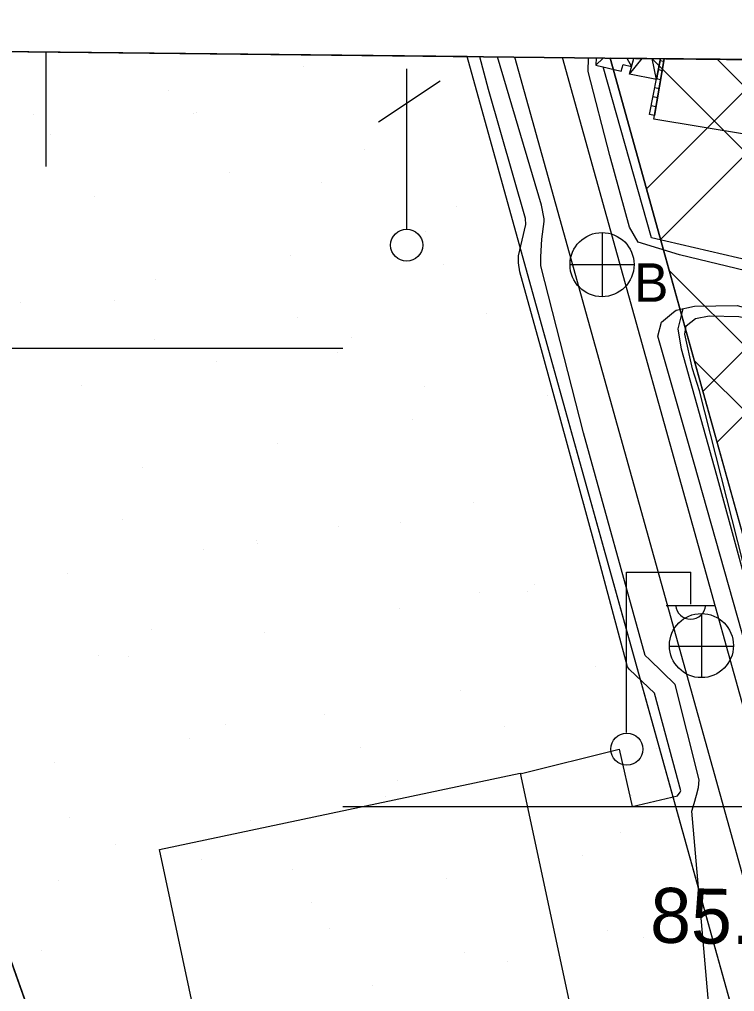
# Model space of a CAD drawing. Extents: x 417995 to 421451, y 4454518 to 4458015.
# Drawn here: x 419997.1 to 420075.2, y 4457686.7 to 4457792.8 of the extents above; entities that cross this region are included whole.
import ezdxf

# ---------------------------------------------------------------- set-up
doc = ezdxf.new("R2010")
doc.units = 0
for name, color, linetype in [('ADAKENARI', 7, 'Continuous'), ('B_Imalat', 7, 'Continuous'), ('B_Merdiven', 7, 'Continuous'), ('B_Mesken', 7, 'Continuous'), ('B_Sundurma', 7, 'Continuous'), ('KALDIRIM_FAT', 7, 'Continuous'), ('P_Grid', 7, 'Continuous'), ('PAFTALAMA', 7, 'Continuous'), ('PL_AYA_PARK_DINLENME', 7, 'Continuous'), ('PL_K_DEPOLAMA', 7, 'Continuous'), ('PL_TA_K_DERE', 7, 'Continuous'), ('S_Elektrik_Diregi', 7, 'Continuous'), ('S_Rogar_Kapagi', 7, 'Continuous'), ('S_Rogar_Kapagi_Buski', 7, 'Continuous'), ('S_Telefon_Diregi', 7, 'Continuous'), ('Sinir_Duvar_tek_tarafa_ait', 7, 'Continuous'), ('Sinir_Tel_bir_taraf', 7, 'Continuous'), ('SN_TR_TASKIN', 7, 'Continuous'), ('TRFAT_DEPOLAMA', 7, 'Continuous'), ('TRFAT_PARKALANI', 7, 'Continuous'), ('Y_Lejant', 7, 'Continuous'), ('Y_Yol_Kotu', 7, 'Continuous'), ('Yol_Kaldirim_kenari_bordurtasi', 7, 'Continuous'), ('Yol_Sose', 7, 'Continuous')]:
    doc.layers.add(name, color=color, linetype=linetype)

msp = doc.modelspace()

# ---------------------------------------------------------------- linework, layer by layer
at = {"layer": 'ADAKENARI'}
for p, q in [((419960.83, 4457789.63), (420029.54, 4457596.1)), ((420052.8, 4457764.38), (420046.02, 4457788.73)), ((420067.25, 4457768.41), (420061.63, 4457788.57)), ((420118.18, 4457585.6), (420067.25, 4457768.41)), ((420131.54, 4457481.75), (420052.8, 4457764.38))]:
    msp.add_line(p, q, dxfattribs=at)
at = {"layer": 'B_Imalat'}
msp.add_lwpolyline([(420051.81, 4457710.54), (420060.28, 4457670.98), (420020.86, 4457662.66), (420012.41, 4457702.18)], close=True, dxfattribs=at)
at = {"layer": 'B_Merdiven'}
for p, q in [((420067.1, 4457788.3), (420067.47, 4457788.22)), ((420066.91, 4457787.31), (420067.3, 4457787.23)), ((420066.52, 4457785.35), (420066.97, 4457785.26)), ((420066.71, 4457786.33), (420067.13, 4457786.24)), ((420066.33, 4457784.37), (420066.8, 4457784.27)), ((420066.13, 4457783.39), (420066.63, 4457783.28))]:
    msp.add_line(p, q, dxfattribs=at)
msp.add_lwpolyline([(420067.52, 4457788.5), (420066.47, 4457782.3), (420065.94, 4457782.41), (420067.14, 4457788.51)], dxfattribs=at)
at = {"layer": 'B_Mesken'}
msp.add_lwpolyline([(420078.02, 4457788.39), (420076.74, 4457780.19), (420066.4, 4457781.9), (420067.52, 4457788.5)], dxfattribs=at)
at = {"layer": 'B_Sundurma'}
for p, q in [((420060.88, 4457788.57), (420060.07, 4457787.8)), ((420063.45, 4457788.55), (420063.98, 4457787.66)), ((420063.76, 4457786.83), (420065.12, 4457788.53)), ((420066.7, 4457786.24), (420066.24, 4457788.52))]:
    msp.add_line(p, q, dxfattribs=at)
for points in [[(420060.11, 4457788.58), (420060.07, 4457787.8), (420062.82, 4457787.16), (420063.05, 4457787.87), (420063.98, 4457787.66), (420064.22, 4457788.54)], [(420067.14, 4457788.51), (420066.7, 4457786.24), (420063.76, 4457786.83), (420064.22, 4457788.54)]]:
    msp.add_lwpolyline(points, dxfattribs=at)
at = {"layer": 'KALDIRIM_FAT'}
for p, q in [((420057.62, 4457765.73), (420051.22, 4457788.68)), ((420062.43, 4457767.07), (420056.43, 4457788.62)), ((420141.12, 4457484.62), (420062.43, 4457767.07)), ((420136.33, 4457483.18), (420057.62, 4457765.73))]:
    msp.add_line(p, q, dxfattribs=at)
at = {"layer": 'P_Grid'}
msp.add_line((420000, 4457789.22), (420000, 4457776.72), dxfattribs=at)
at = {"layer": 'PAFTALAMA'}
msp.add_line((421295.36, 4457775.52), (419168.18, 4457798.01), dxfattribs=at)
at = {"layer": 'PL_AYA_PARK_DINLENME'}
msp.add_line((420046.02, 4457788.73), (419960.83, 4457789.63), dxfattribs=at)
for points in [[(419960.83, 4457789.63), (420029.54, 4457596.1), (420030.7, 4457592.92), (420031.93, 4457589.76), (420033.23, 4457586.63), (420034.58, 4457583.53), (420036, 4457580.45), (420037.48, 4457577.4), (420039.01, 4457574.38), (420040.61, 4457571.39), (420142.03, 4457386.37), (420146.65, 4457377.49), (420150.89, 4457368.43), (420154.74, 4457359.2), (420158.19, 4457349.81)], [(420179.34, 4457348.85), (420176.38, 4457362.9), (420174.26, 4457366.68), (420170.09, 4457372.12), (420164.31, 4457379.65), (420131.54, 4457481.75), (420052.8, 4457764.38), (420046.02, 4457788.73)]]:
    msp.add_lwpolyline(points, dxfattribs=at)
at = {"layer": 'PL_K_DEPOLAMA'}
msp.add_line((420269.87, 4457786.37), (420061.63, 4457788.57), dxfattribs=at)
msp.add_lwpolyline([(420061.63, 4457788.57), (420067.25, 4457768.41), (420118.18, 4457585.6), (420201.32, 4457588.43), (420240.33, 4457684.85), (420269.87, 4457786.37)], dxfattribs=at)
at = {"layer": 'PL_TA_K_DERE'}
msp.add_lwpolyline([(420158.19, 4457349.81), (420154.74, 4457359.2), (420150.89, 4457368.43), (420146.65, 4457377.49), (420142.03, 4457386.37), (420040.61, 4457571.39), (420039.01, 4457574.38), (420037.48, 4457577.4), (420036, 4457580.45), (420034.58, 4457583.53), (420033.23, 4457586.63), (420031.93, 4457589.76), (420030.7, 4457592.92), (420029.54, 4457596.1), (419960.83, 4457789.63)], dxfattribs=at)
at = {"layer": 'S_Elektrik_Diregi'}
for p, q in [((420063.43, 4457714.97), (420063.43, 4457732.47)), ((420063.43, 4457732.47), (420070.43, 4457732.47)), ((420070.43, 4457728.97), (420070.43, 4457732.47)), ((420067.77, 4457728.83), (420073.02, 4457728.83))]:
    msp.add_line(p, q, dxfattribs=at)
msp.add_circle((420063.46, 4457713.14), 1.75, dxfattribs=at)
msp.add_arc((420070.43, 4457728.99), 1.66, 184.8384, 355.1464, dxfattribs=at)
at = {"layer": 'S_Rogar_Kapagi'}
for p, q in [((420071.65, 4457720.93), (420071.65, 4457727.93)), ((420068.08, 4457724.39), (420075.08, 4457724.39))]:
    msp.add_line(p, q, dxfattribs=at)
msp.add_circle((420071.6, 4457724.45), 3.5, dxfattribs=at)
at = {"layer": 'S_Rogar_Kapagi_Buski'}
for p, q in [((420060.75, 4457769.53), (420060.75, 4457762.53)), ((420057.25, 4457766.03), (420064.25, 4457766.03))]:
    msp.add_line(p, q, dxfattribs=at)
msp.add_circle((420060.75, 4457766.03), 3.5, dxfattribs=at)
at = {"layer": 'S_Telefon_Diregi'}
for p, q in [((420039.44, 4457769.9), (420039.44, 4457787.4)), ((420036.33, 4457781.63), (420043.08, 4457786.07))]:
    msp.add_line(p, q, dxfattribs=at)
msp.add_circle((420039.41, 4457768.15), 1.75, dxfattribs=at)
at = {"layer": 'Sinir_Duvar_tek_tarafa_ait'}
for points in [[(420077.12, 4457766.4), (420066.14, 4457768.96), (420060.87, 4457787.61)], [(420051.82, 4457710.47), (420062.62, 4457713.13), (420064.05, 4457706.87)]]:
    msp.add_lwpolyline(points, dxfattribs=at)
at = {"layer": 'Sinir_Tel_bir_taraf'}
for points in [[(420071.41, 4457752.26), (420070.63, 4457754.65), (420069.78, 4457758.43), (420069.94, 4457759.34), (420070.96, 4457760.15), (420072.44, 4457760.44), (420075.68, 4457760.38), (420076.76, 4457760.14)], [(420078.05, 4457732.42), (420076.16, 4457733.49), (420071.41, 4457752.26)]]:
    msp.add_lwpolyline(points, dxfattribs=at)
at = {"layer": 'SN_TR_TASKIN'}
for p, q in [((419932.43, 4457756.9), (420032.43, 4457756.9)), ((420032.43, 4457706.9), (420132.43, 4457706.9))]:
    msp.add_line(p, q, dxfattribs=at)
at = {"layer": 'TRFAT_DEPOLAMA'}
for p, q in [((420066.17, 4457788.52), (420220.03, 4457634.67)), ((420065.61, 4457774.31), (420079.68, 4457788.38)), ((420067.15, 4457768.78), (420086.67, 4457788.3)), ((420071.77, 4457752.19), (420107.66, 4457788.08)), ((420073.31, 4457746.66), (420114.66, 4457788.01)), ((420073.32, 4457788.44), (420222.06, 4457639.7)), ((420068.09, 4457765.39), (420213.92, 4457619.56)), ((420070.82, 4457755.58), (420211.88, 4457614.53))]:
    msp.add_line(p, q, dxfattribs=at)
at = {"layer": 'TRFAT_PARKALANI'}
for p, q in [((420028.18, 4457787.61), (420028.18, 4457787.61)), ((420013.41, 4457785), (420013.41, 4457785)), ((419998.64, 4457782.4), (419998.64, 4457782.4)), ((420016.16, 4457782.51), (420016.16, 4457782.51)), ((420016.44, 4457782.59), (420016.44, 4457782.59)), ((420000.52, 4457780.19), (420000.52, 4457780.19)), ((420034.84, 4457778.63), (420034.84, 4457778.63)), ((420020.07, 4457776.03), (420020.07, 4457776.03)), ((420030.06, 4457774.98), (420030.06, 4457774.98)), ((420005.3, 4457773.42), (420005.3, 4457773.42)), ((420044.83, 4457772.37), (420044.83, 4457772.37)), ((420041.5, 4457769.65), (420041.5, 4457769.65)), ((420026.73, 4457767.05), (420026.73, 4457767.05)), ((420043.38, 4457766.03), (420043.38, 4457766.03)), ((420011.96, 4457764.44), (420011.96, 4457764.44)), ((420007.55, 4457762.07), (420007.55, 4457762.07)), ((419997.19, 4457761.84), (419997.19, 4457761.84)), ((420027.46, 4457760.21), (420027.46, 4457760.21)), ((420048.16, 4457760.67), (420048.16, 4457760.67)), ((420011.82, 4457757.89), (420011.82, 4457757.89)), ((420033.39, 4457758.07), (420033.39, 4457758.07)), ((420031.89, 4457756.39), (420031.89, 4457756.39)), ((420018.62, 4457755.46), (420018.62, 4457755.46)), ((420003.85, 4457752.86), (420003.85, 4457752.86)), ((420041.36, 4457752.68), (420041.36, 4457752.68)), ((420054.82, 4457751.69), (420054.82, 4457751.69)), ((420056.13, 4457750.07), (420056.13, 4457750.07)), ((420040.05, 4457749.09), (420040.05, 4457749.09)), ((420025.28, 4457746.48), (420025.28, 4457746.48)), ((420010.51, 4457743.88), (420010.51, 4457743.88)), ((420046.71, 4457740.11), (420046.71, 4457740.11)), ((420058.84, 4457739.84), (420058.84, 4457739.84)), ((420008.34, 4457738.19), (420008.34, 4457738.19)), ((420038.76, 4457737.9), (420038.76, 4457737.9)), ((420031.94, 4457737.5), (420031.94, 4457737.5)), ((420023, 4457735.88), (420023, 4457735.88)), ((420023.12, 4457735.59), (420023.12, 4457735.59)), ((420017.17, 4457734.9), (420017.17, 4457734.9)), ((420002.4, 4457732.29), (420002.4, 4457732.29)), ((420047.35, 4457730.2), (420047.35, 4457730.2)), ((420052.66, 4457730.38), (420052.66, 4457730.38)), ((420053.37, 4457731.13), (420053.37, 4457731.13)), ((420038.6, 4457728.52), (420038.6, 4457728.52)), ((420011.51, 4457726.23), (420011.51, 4457726.23)), ((420023.83, 4457725.92), (420023.83, 4457725.92)), ((420005.74, 4457723.42), (420005.74, 4457723.42)), ((420009.06, 4457723.31), (420009.06, 4457723.31)), ((420060.03, 4457722.15), (420060.03, 4457722.15)), ((420045.26, 4457719.54), (420045.26, 4457719.54)), ((420030.49, 4457716.94), (420030.49, 4457716.94)), ((420019.64, 4457715.89), (420019.64, 4457715.89)), ((420050.06, 4457715.6), (420050.06, 4457715.6)), ((420015.72, 4457714.33), (420015.72, 4457714.33)), ((420034.42, 4457713.28), (420034.42, 4457713.28)), ((420066.69, 4457713.17), (420066.69, 4457713.17)), ((420000.94, 4457711.73), (420000.94, 4457711.73)), ((420051.92, 4457710.56), (420051.92, 4457710.56)), ((420038.45, 4457709.68), (420038.45, 4457709.68)), ((420037.15, 4457707.96), (420037.15, 4457707.96)), ((420063.96, 4457708.08), (420063.96, 4457708.08)), ((420002.62, 4457705.72), (420002.62, 4457705.72)), ((420022.38, 4457705.35), (420022.38, 4457705.35)), ((420062.8, 4457704), (420062.8, 4457704)), ((420007.6, 4457702.75), (420007.6, 4457702.75)), ((420058.58, 4457701.58), (420058.58, 4457701.58)), ((420017.04, 4457701.12), (420017.04, 4457701.12)), ((420026.96, 4457700.04), (420026.96, 4457700.04)), ((420001.4, 4457698.8), (420001.4, 4457698.8)), ((420043.81, 4457698.98), (420043.81, 4457698.98)), ((420029.04, 4457696.37), (420029.04, 4457696.37)), ((420014.27, 4457693.77), (420014.27, 4457693.77)), ((420030.94, 4457693.59), (420030.94, 4457693.59)), ((420061.36, 4457693.3), (420061.36, 4457693.3)), ((420065.24, 4457692.6), (420065.24, 4457692.6)), ((419999.49, 4457691.16), (419999.49, 4457691.16)), ((420045.71, 4457690.98), (420045.71, 4457690.98)), ((420050.47, 4457690), (420050.47, 4457690)), ((420035.7, 4457687.39), (420035.7, 4457687.39))]:
    msp.add_line(p, q, dxfattribs=at)
at = {"layer": 'Y_Lejant'}
msp.add_lwpolyline([(419168.18, 4457798.01), (421295.36, 4457775.52), (421266.41, 4454999.4), (419138.44, 4455021.89)], close=True, dxfattribs=at)
at = {"layer": 'Yol_Kaldirim_kenari_bordurtasi'}
for points in [[(420064.05, 4457706.87), (420068.98, 4457708.06), (420069.29, 4457708.45), (420069.36, 4457708.6), (420066.49, 4457719.25), (420063.75, 4457721.83), (420063.53, 4457722.13), (420060.02, 4457735.19), (420054.23, 4457756.32), (420051.77, 4457765.23), (420051.62, 4457766.22), (420051.63, 4457767), (420052.44, 4457770.41), (420052.38, 4457771.07), (420048.35, 4457785.13), (420047.41, 4457788.72)], [(420082.01, 4457712.31), (420078.13, 4457725.28), (420073.29, 4457743.02), (420069.44, 4457756.8), (420069.08, 4457759.03), (420069.28, 4457759.9), (420069.61, 4457761.22)]]:
    msp.add_lwpolyline(points, dxfattribs=at)
at = {"layer": 'Yol_Sose'}
for points in [[(420072.81, 4457680.56), (420070.56, 4457706.37), (420070.8, 4457707.21), (420071.05, 4457708.12), (420071.27, 4457708.96), (420071.36, 4457709.79), (420068.74, 4457720.22), (420065.94, 4457722.92), (420065.47, 4457723.36), (420058.73, 4457747.68), (420054.08, 4457765.91), (420054.06, 4457766.87), (420054.19, 4457768.8), (420054.43, 4457770.73), (420054.44, 4457771.01), (420054.12, 4457772.52), (420049.34, 4457788.7)], [(420109.61, 4457788.06), (420120.24, 4457786.82), (420137.25, 4457784.12), (420165.16, 4457779.61), (420183.36, 4457776.49), (420187.28, 4457775.95), (420188.09, 4457775.72), (420188.67, 4457775.36), (420189.12, 4457774.75), (420189.17, 4457773.56), (420183.72, 4457755.04), (420182.63, 4457751.1), (420180.21, 4457741.58), (420180.03, 4457741.22), (420156.14, 4457746.78), (420144.71, 4457749.18), (420129.82, 4457752.07), (420113.75, 4457756.35), (420069.22, 4457767.1), (420064.69, 4457768.49), (420063.76, 4457770.11), (420061.61, 4457777.95), (420059.25, 4457787.1), (420059.26, 4457788.59)]]:
    msp.add_lwpolyline(points, dxfattribs=at)
msp.add_lwpolyline([(420087.8, 4457699.45), (420083.75, 4457700.17), (420082.67, 4457701.32), (420081.27, 4457707.39), (420070.77, 4457744.46), (420066.83, 4457758.22), (420067.26, 4457759.73), (420068.54, 4457760.84), (420068.84, 4457761.05), (420070.83, 4457761.5), (420075.49, 4457761.55), (420087, 4457758.44), (420106.73, 4457753.65), (420118.25, 4457750.7), (420118.56, 4457750.54), (420118.22, 4457728.05), (420119.03, 4457703.22), (420118.75, 4457701.17), (420107.4, 4457700), (420095.29, 4457698.99)], close=True, dxfattribs=at)

# ---------------------------------------------------------------- texts
at = {"layer": 'S_Rogar_Kapagi_Buski'}
msp.add_text('B', height=4.2, dxfattribs=at).set_placement((420064.25, 4457761.97))
at = {"layer": 'Y_Yol_Kotu'}
msp.add_text('85.78', height=6, rotation=359.0012, dxfattribs=at).set_placement((420065.97, 4457692.04))

doc.saveas('drawing.dxf')
